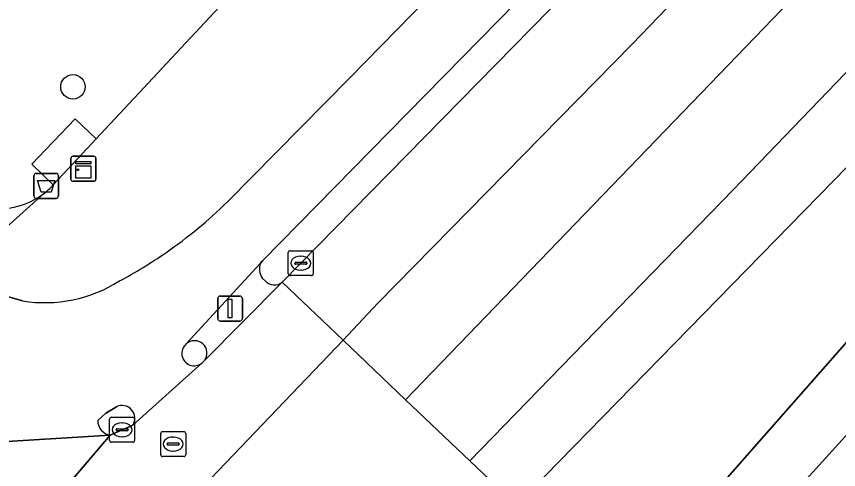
# Model space of a CAD drawing. Extents: x 159039 to 160102, y 381214 to 382524.
# Drawn here: x 159848.02 to 159880.98, y 381922.49 to 381940.66 of the extents above; entities that cross this region are included whole.
import ezdxf

# ---------------------------------------------------------------- set-up
doc = ezdxf.new("R2010")
doc.units = 0
for name, color, linetype in [('IMGEO_Afvalbak', 7, 'Continuous'), ('IMGEO_Berm_groen', 7, 'Continuous'), ('IMGEO_Berm_open', 7, 'Continuous'), ('IMGEO_Boom', 7, 'Continuous'), ('IMGEO_Fietspad_gesloten', 7, 'Continuous'), ('IMGEO_Groenvoorziening', 7, 'Continuous'), ('IMGEO_Kast', 7, 'Continuous'), ('IMGEO_Kolk', 7, 'Continuous'), ('IMGEO_Rijbaan_lokaal_gesloten', 7, 'Continuous'), ('IMGEO_Rijbaan_regionaal_gesloten', 7, 'Continuous'), ('IMGEO_Rioolput', 7, 'Continuous'), ('IMGEO_Verkeerseiland_gesloten', 7, 'Continuous'), ('IMGEO_Verkeersregelinstallatiepaal', 7, 'Continuous'), ('IMGEO_Voetpad_open', 7, 'Continuous')]:
    doc.layers.add(name, color=color, linetype=linetype)

msp = doc.modelspace()

# ---------------------------------------------------------------- linework, layer by layer
at = {"layer": 'IMGEO_Afvalbak'}
for p, q in [((159848.814, 381934.362), (159849.604, 381934.362)), ((159849.604, 381934.362), (159848.814, 381934.362)), ((159848.714, 381933.462), (159848.714, 381934.262)), ((159848.714, 381934.262), (159848.714, 381933.462)), ((159849.704, 381934.262), (159849.704, 381933.462)), ((159849.704, 381933.462), (159849.704, 381934.262)), ((159849.604, 381933.362), (159848.814, 381933.362)), ((159848.814, 381933.362), (159849.604, 381933.362))]:
    msp.add_line(p, q, dxfattribs=at)
msp.add_lwpolyline([(159848.857, 381934.076), (159849.561, 381934.076), (159849.412, 381933.606), (159849.006, 381933.606), (159848.857, 381934.076)], dxfattribs=at)
for centre, start, end in [((159848.814, 381934.262), 90, 180), ((159848.814, 381934.262), 90, 180), ((159849.604, 381934.262), 0, 90), ((159849.604, 381934.262), 360, 90), ((159848.814, 381933.462), 180, 270), ((159848.814, 381933.462), 180, 270), ((159849.604, 381933.462), 270, 0), ((159849.604, 381933.462), 270, 0)]:
    msp.add_arc(centre, 0.1, start, end, dxfattribs=at)
at = {"layer": 'IMGEO_Berm_groen'}
for points in [[(159872.226, 381917.285), (159889.261, 381936.647), (159908.644, 381958.347), (159911.309, 381961.236), (160037.041, 382097.494), (160041.888, 382102.515)], [(159908.155, 381962.964), (159900.824, 381954.746), (159898.076, 381951.777), (159868.068, 381921.059)]]:
    msp.add_lwpolyline(points, dxfattribs=at)
at = {"layer": 'IMGEO_Berm_open'}
for points in [[(159903.088, 381975.101), (159902.248, 381975.962), (159899.911, 381973.728), (159889.154, 381962.892), (159884.766, 381958.256), (159857.889, 381930.861), (159857.802, 381930.767)], [(159858.668, 381930.002), (159877.229, 381948.932), (159903.088, 381975.101)], [(159857.87, 381930.161), (159858.003, 381930.037)]]:
    msp.add_lwpolyline(points, dxfattribs=at)
for centre, radius, start, end in [((159858.466, 381930.535), 0.704, 160.7346, 212.0703), ((159858.355, 381930.397), 0.504, 225.6315, 308.3429)]:
    msp.add_arc(centre, radius, start, end, dxfattribs=at)
at = {"layer": 'IMGEO_Boom'}
msp.add_circle((159850.281, 381937.835), 0.489, dxfattribs=at)
at = {"layer": 'IMGEO_Fietspad_gesloten'}
for points in [[(160031.184, 382122.755), (159998.124, 382086.853), (159997.111, 382086.011), (159989.668, 382076.046), (159983.09, 382067.55), (159979.985, 382063.825), (159976.515, 382059.946), (159953.368, 382034.515), (159918.003, 381996.384), (159907.093, 381985.094), (159902.578, 381980.245), (159898.248, 381975.594), (159887.593, 381964.744), (159883.554, 381960.705), (159881.67, 381958.927), (159861.368, 381938.178), (159856.477, 381933.228)], [(159854.825, 381927.527), (159857.802, 381930.767), (159857.889, 381930.861), (159884.766, 381958.256)], [(159848.257, 381929.25), (159845.286, 381930.112)], [(159852.68, 381924.276), (159855.462, 381926.77)], [(159851.277, 381924.457), (159851.597, 381924.755), (159852.035, 381925.009)], [(159845.881, 381923.503), (159851.776, 381923.869)]]:
    msp.add_lwpolyline(points, dxfattribs=at)
for centre, radius, start, end in [((159843.532, 381946.358), 18.438, 304.6089, 314.5954), ((159843.52, 381946.334), 18.426, 297.9174, 304.6793), ((159849.144, 381934.778), 5.598, 260.886, 302.4411), ((159855.141, 381927.147), 0.495, 129.7545, 310.4054), ((159852.256, 381924.553), 0.507, 326.8415, 115.8505), ((159851.875, 381924.459), 0.598, 180.1885, 260.45)]:
    msp.add_arc(centre, radius, start, end, dxfattribs=at)
at = {"layer": 'IMGEO_Groenvoorziening'}
msp.add_lwpolyline([(159849.495, 381933.899), (159848.63, 381934.728), (159850.376, 381936.551), (159851.215, 381935.747), (159856.522, 381941.448)], dxfattribs=at)
for centre, radius, start, end in [((159847.216, 381936.041), 3.127, 307.1801, 316.778), ((159847.307, 381935.94), 2.993, 273.4375, 306.9598)]:
    msp.add_arc(centre, radius, start, end, dxfattribs=at)
at = {"layer": 'IMGEO_Kast'}
for p, q in [((159850.202, 381934.124), (159850.202, 381934.965)), ((159850.202, 381934.965), (159850.202, 381934.124)), ((159850.277, 381935.049), (159851.118, 381935.049)), ((159851.118, 381935.049), (159850.277, 381935.049)), ((159851.202, 381934.974), (159851.202, 381934.133)), ((159851.202, 381934.133), (159851.202, 381934.974)), ((159851.127, 381934.049), (159850.286, 381934.049)), ((159850.286, 381934.049), (159851.127, 381934.049))]:
    msp.add_line(p, q, dxfattribs=at)
for points in [[(159850.397, 381934.839), (159850.997, 381934.839), (159850.997, 381934.754), (159850.397, 381934.754), (159850.397, 381934.839)], [(159850.397, 381934.664), (159850.997, 381934.664), (159850.997, 381934.175), (159850.397, 381934.175), (159850.397, 381934.664)]]:
    msp.add_lwpolyline(points, dxfattribs=at)
msp.add_circle((159850.481, 381934.513), 0.0377, dxfattribs=at)
for centre, start, end in [((159850.28, 381934.971), 92.4484, 184.2845), ((159850.28, 381934.971), 92.4484, 184.2845), ((159851.124, 381934.971), 2.4484, 94.2845), ((159851.124, 381934.971), 2.4484, 94.2845), ((159850.28, 381934.127), 182.4484, 274.2845), ((159850.28, 381934.127), 182.4484, 274.2845), ((159851.124, 381934.127), 272.4484, 4.2845), ((159851.124, 381934.127), 272.4484, 4.2845)]:
    msp.add_arc(centre, 0.0779, start, end, dxfattribs=at)
at = {"layer": 'IMGEO_Kolk'}
for p, q in [((159858.916, 381930.338), (159858.916, 381931.19)), ((159858.991, 381931.264), (159859.843, 381931.264)), ((159859.404, 381931.044), (159859.429, 381931.044)), ((159859.917, 381931.19), (159859.917, 381930.338)), ((159859.175, 381930.758), (159859.175, 381930.77)), ((159859.613, 381930.721), (159859.215, 381930.721)), ((159859.218, 381930.807), (159859.616, 381930.807)), ((159859.659, 381930.77), (159859.659, 381930.758)), ((159859.427, 381930.484), (159859.402, 381930.484)), ((159859.843, 381930.264), (159858.991, 381930.264)), ((159851.753, 381923.658), (159851.753, 381924.51)), ((159851.828, 381924.584), (159852.68, 381924.584)), ((159852.754, 381924.51), (159852.754, 381923.658)), ((159852.012, 381924.078), (159852.012, 381924.09)), ((159852.055, 381924.127), (159852.453, 381924.127)), ((159852.241, 381924.364), (159852.266, 381924.364)), ((159852.496, 381924.09), (159852.496, 381924.078)), ((159852.45, 381924.041), (159852.052, 381924.041)), ((159852.264, 381923.804), (159852.239, 381923.804)), ((159852.68, 381923.584), (159851.828, 381923.584))]:
    msp.add_line(p, q, dxfattribs=at)
for points in [[(159858.916, 381930.338), (159858.916, 381931.19)], [(159858.991, 381931.264), (159859.843, 381931.264)], [(159859.917, 381931.19), (159859.917, 381930.338)], [(159859.843, 381930.264), (159858.991, 381930.264)], [(159851.753, 381923.658), (159851.753, 381924.51)], [(159851.828, 381924.584), (159852.68, 381924.584)], [(159852.754, 381924.51), (159852.754, 381923.658)], [(159852.68, 381923.584), (159851.828, 381923.584)]]:
    msp.add_lwpolyline(points, dxfattribs=at)
for centre, radius, start, end in [((159858.993, 381931.188), 0.0765, 91.552, 178.448), ((159858.993, 381931.188), 0.0765, 91.552, 178.448), ((159859.841, 381931.188), 0.0765, 1.552, 88.448), ((159859.841, 381931.188), 0.0765, 1.552, 88.448), ((159859.215, 381930.767), 0.0403, 85.8775, 175.7526), ((159859.212, 381930.757), 0.0366, 178.938, 274.7102), ((159859.616, 381930.764), 0.043, 264.8664, 352.4533), ((159859.62, 381930.769), 0.0386, 1.7309, 96.639), ((159858.993, 381930.34), 0.0765, 181.552, 268.448), ((159858.993, 381930.34), 0.0765, 181.552, 268.448), ((159859.841, 381930.34), 0.0765, 271.552, 358.448), ((159859.841, 381930.34), 0.0765, 271.552, 358.448), ((159851.83, 381924.508), 0.0765, 91.552, 178.448), ((159851.83, 381924.508), 0.0765, 91.552, 178.448), ((159852.678, 381924.508), 0.0765, 1.552, 88.448), ((159852.678, 381924.508), 0.0765, 1.552, 88.448), ((159852.052, 381924.087), 0.0403, 85.8775, 175.7526), ((159852.049, 381924.077), 0.0366, 178.938, 274.7102), ((159852.453, 381924.084), 0.043, 264.8664, 352.4533), ((159852.457, 381924.089), 0.0386, 1.7309, 96.639), ((159851.83, 381923.66), 0.0765, 181.552, 268.448), ((159851.83, 381923.66), 0.0765, 181.552, 268.448), ((159852.678, 381923.66), 0.0765, 271.552, 358.448), ((159852.678, 381923.66), 0.0765, 271.552, 358.448)]:
    msp.add_arc(centre, radius, start, end, dxfattribs=at)
for centre, major_axis, ratio, start_param, end_param in [((159859.403, 381930.764), (-0.387, 0.002), 0.722429, 4.712389, 7.853982), ((159859.428, 381930.764), (-0.39, 0.002), 0.717154, 1.570796, 4.712389), ((159852.24, 381924.084), (-0.387, 0.002), 0.722429, 4.712389, 7.853982), ((159852.265, 381924.084), (-0.39, 0.002), 0.717154, 1.570796, 4.712389)]:
    msp.add_ellipse(centre, major_axis=major_axis, ratio=ratio, start_param=start_param, end_param=end_param, dxfattribs=at)
at = {"layer": 'IMGEO_Rijbaan_lokaal_gesloten'}
msp.add_lwpolyline([(159851.776, 381923.869), (159845.881, 381923.503), (159840.448, 381916.114), (159841.732, 381912.105)], close=True, dxfattribs=at)
at = {"layer": 'IMGEO_Rijbaan_regionaal_gesloten'}
for points in [[(160054.181, 382135.339), (160051.027, 382138.476), (160049.7, 382134.405), (160047.957, 382130.21), (160043.032, 382120.201), (160040.107, 382115.62), (160035.49, 382109.654), (160030.835, 382104.457), (160023.37, 382096.527), (160004.13, 382075.818), (159980.312, 382049.642), (159948.066, 382014.844), (159916.205, 381980.354), (159902.631, 381965.986), (159892.348, 381955.101), (159863.621, 381925.29), (159866.19, 381922.846), (159876.751, 381933.709), (159905.338, 381963.421), (159908.385, 381966.588), (159925.477, 381984.721), (159925.653, 381984.949)], [(159873.9, 381915.731), (160018.218, 382074.759), (160045.107, 382104.389), (160048.445, 382108.34)], [(160041.888, 382102.515), (160037.041, 382097.494), (159911.309, 381961.236), (159908.644, 381958.347), (159889.261, 381936.647), (159872.226, 381917.285), (159873.9, 381915.731)], [(159915.865, 381972.237), (159925.477, 381984.721), (159908.385, 381966.588), (159905.338, 381963.421), (159876.751, 381933.709), (159866.19, 381922.846), (159868.068, 381921.059), (159898.076, 381951.777)], [(159900.355, 381968.148), (159879.538, 381946.787), (159878.616, 381945.605), (159875.523, 381942.48), (159872.709, 381939.543), (159862.51, 381929.159), (159861.117, 381927.672), (159863.621, 381925.29), (159892.348, 381955.101)], [(159861.117, 381927.672), (159858.668, 381930.002), (159855.553, 381926.861), (159855.462, 381926.77), (159852.68, 381924.276), (159851.776, 381923.869), (159841.732, 381912.105), (159841.799, 381911.893)], [(159862.28, 381915.168), (159865.055, 381918.022), (159865.226, 381918.189), (159868.068, 381921.059), (159866.19, 381922.846), (159863.621, 381925.29), (159861.117, 381927.672), (159839.614, 381905.211), (159836.808, 381901.913), (159839.399, 381899.421), (159841.852, 381897.063), (159844.712, 381900.481), (159847.025, 381903.085)], [(159841.602, 381909.357), (159841.372, 381908.61), (159839.733, 381905.437), (159839.614, 381905.211), (159861.117, 381927.672)]]:
    msp.add_lwpolyline(points, dxfattribs=at)
msp.add_lwpolyline([(159879.538, 381946.787), (159879.418, 381946.898), (159877.229, 381948.932), (159858.668, 381930.002), (159861.117, 381927.672), (159862.51, 381929.159), (159872.709, 381939.543), (159875.523, 381942.48), (159878.616, 381945.605)], close=True, dxfattribs=at)
at = {"layer": 'IMGEO_Rioolput'}
for p, q in [((159853.802, 381923.086), (159853.802, 381923.938)), ((159853.877, 381924.012), (159854.729, 381924.012)), ((159854.29, 381923.792), (159854.315, 381923.792)), ((159854.803, 381923.938), (159854.803, 381923.086)), ((159854.061, 381923.506), (159854.061, 381923.518)), ((159854.499, 381923.469), (159854.101, 381923.469)), ((159854.104, 381923.555), (159854.502, 381923.555)), ((159854.545, 381923.518), (159854.545, 381923.506)), ((159854.313, 381923.232), (159854.288, 381923.232)), ((159854.729, 381923.012), (159853.877, 381923.012))]:
    msp.add_line(p, q, dxfattribs=at)
for points in [[(159853.802, 381923.086), (159853.802, 381923.938)], [(159853.877, 381924.012), (159854.729, 381924.012)], [(159854.803, 381923.938), (159854.803, 381923.086)], [(159854.729, 381923.012), (159853.877, 381923.012)]]:
    msp.add_lwpolyline(points, dxfattribs=at)
for centre, radius, start, end in [((159853.879, 381923.936), 0.0765, 91.552, 178.448), ((159853.879, 381923.936), 0.0765, 91.552, 178.448), ((159854.727, 381923.936), 0.0765, 1.552, 88.448), ((159854.727, 381923.936), 0.0765, 1.552, 88.448), ((159854.101, 381923.515), 0.0403, 85.8775, 175.7526), ((159854.098, 381923.505), 0.0366, 178.938, 274.7102), ((159854.502, 381923.512), 0.043, 264.8664, 352.4533), ((159854.506, 381923.517), 0.0386, 1.7309, 96.639), ((159853.879, 381923.088), 0.0765, 181.552, 268.448), ((159853.879, 381923.088), 0.0765, 181.552, 268.448), ((159854.727, 381923.088), 0.0765, 271.552, 358.448), ((159854.727, 381923.088), 0.0765, 271.552, 358.448)]:
    msp.add_arc(centre, radius, start, end, dxfattribs=at)
for centre, major_axis, ratio, start_param, end_param in [((159854.289, 381923.512), (-0.387, 0.002), 0.722429, 4.712389, 7.853982), ((159854.314, 381923.512), (-0.39, 0.002), 0.717154, 1.570796, 4.712389)]:
    msp.add_ellipse(centre, major_axis=major_axis, ratio=ratio, start_param=start_param, end_param=end_param, dxfattribs=at)
at = {"layer": 'IMGEO_Verkeerseiland_gesloten'}
for points in [[(159855.462, 381926.77), (159855.553, 381926.861)], [(159852.035, 381925.009), (159851.597, 381924.755), (159851.277, 381924.457)], [(159851.776, 381923.869), (159852.68, 381924.276)]]:
    msp.add_lwpolyline(points, dxfattribs=at)
for centre, radius, start, end in [((159855.141, 381927.147), 0.495, 129.7545, 310.4054), ((159855.16, 381927.162), 0.495, 322.6092, 132.4841), ((159852.256, 381924.553), 0.507, 326.8415, 115.8505), ((159851.875, 381924.459), 0.598, 180.1885, 260.45)]:
    msp.add_arc(centre, radius, start, end, dxfattribs=at)
at = {"layer": 'IMGEO_Verkeersregelinstallatiepaal'}
for p, q in [((159856.186, 381929.444), (159856.976, 381929.444)), ((159856.976, 381929.444), (159856.186, 381929.444)), ((159856.086, 381928.544), (159856.086, 381929.344)), ((159856.086, 381929.344), (159856.086, 381928.544)), ((159857.076, 381929.344), (159857.076, 381928.544)), ((159857.076, 381928.544), (159857.076, 381929.344)), ((159856.976, 381928.444), (159856.186, 381928.444)), ((159856.186, 381928.444), (159856.976, 381928.444))]:
    msp.add_line(p, q, dxfattribs=at)
msp.add_lwpolyline([(159856.506, 381929.319), (159856.656, 381929.319), (159856.656, 381928.569), (159856.506, 381928.569), (159856.506, 381929.319)], dxfattribs=at)
for centre, start, end in [((159856.186, 381929.344), 90, 180), ((159856.186, 381929.344), 90, 180), ((159856.976, 381929.344), 0, 90), ((159856.976, 381929.344), 360, 90), ((159856.186, 381928.544), 180, 270), ((159856.186, 381928.544), 180, 270), ((159856.976, 381928.544), 270, 0), ((159856.976, 381928.544), 270, 0)]:
    msp.add_arc(centre, 0.1, start, end, dxfattribs=at)
at = {"layer": 'IMGEO_Voetpad_open'}
for points in [[(159988.725, 382080.049), (159987.495, 382080.564), (159984.987, 382077.725), (159984.861, 382077.582), (159982.757, 382075.356), (159982.607, 382075.175), (159978.149, 382070.384), (159952.029, 382042.235), (159946.205, 382035.838), (159945.917, 382035.581), (159913.053, 382000), (159880.76, 381965.037), (159869.72, 381955.556), (159862.071, 381947.418), (159861.967, 381947.306), (159856.522, 381941.448), (159851.215, 381935.747), (159849.495, 381933.899)], [(159856.477, 381933.228), (159861.368, 381938.178), (159881.67, 381958.927), (159883.554, 381960.705), (159887.593, 381964.744), (159898.248, 381975.594), (159902.578, 381980.245), (159900.725, 381982.047), (159917.282, 382000), (159919.342, 382002.234), (159933.766, 382017.908)], [(159849.106, 381933.549), (159845.286, 381930.112), (159848.257, 381929.25)], [(159845.286, 381930.112), (159849.106, 381933.549)], [(159857.802, 381930.767), (159854.825, 381927.527)], [(159858.003, 381930.037), (159857.87, 381930.161)], [(159855.553, 381926.861), (159858.668, 381930.002)]]:
    msp.add_lwpolyline(points, dxfattribs=at)
msp.add_lwpolyline([(159851.215, 381935.747), (159850.376, 381936.551), (159848.63, 381934.728), (159849.495, 381933.899)], close=True, dxfattribs=at)
for centre, radius, start, end in [((159847.216, 381936.041), 3.127, 307.1801, 316.778), ((159847.307, 381935.94), 2.993, 273.4375, 306.9598), ((159843.532, 381946.358), 18.438, 304.6089, 314.5954), ((159843.52, 381946.334), 18.426, 297.9174, 304.6793), ((159858.466, 381930.535), 0.704, 160.7346, 212.0703), ((159849.144, 381934.778), 5.598, 260.886, 302.4411), ((159858.355, 381930.397), 0.504, 225.6315, 308.3429), ((159855.16, 381927.162), 0.495, 322.6092, 132.4841)]:
    msp.add_arc(centre, radius, start, end, dxfattribs=at)

doc.saveas('drawing.dxf')
